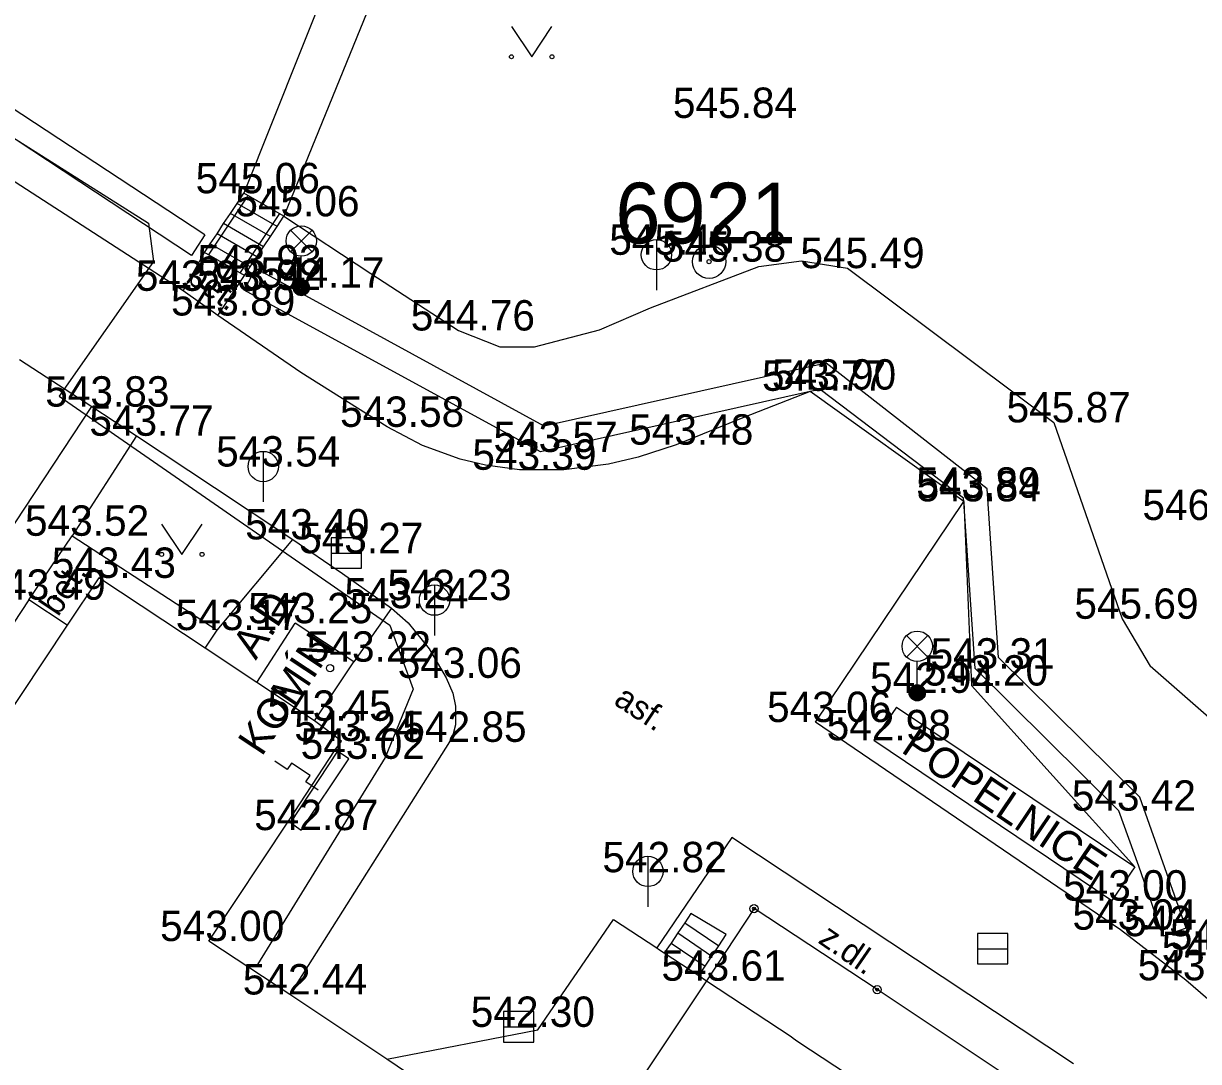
# Model space of a CAD drawing. Extents: x -669393 to -668650, y -1126925 to -1126294.
# Drawn here: x -668905.4 to -668876.38, y -1126608.7 to -1126583.06 of the extents above; entities that cross this region are included whole.
import ezdxf

# ---------------------------------------------------------------- set-up
doc = ezdxf.new("R2010")
doc.units = 0
for name, color, linetype in [('G_Bod_tecka', 7, 'Continuous'), ('G_Bod_vyska', 7, 'Continuous'), ('G_Bodove_pole', 7, 'Continuous'), ('G_Breh_Teren', 7, 'Continuous'), ('G_Budovy-znacky', 7, 'Continuous'), ('G_Budovy_Objekty', 7, 'Continuous'), ('G_Cesty_Schody', 7, 'Continuous'), ('G_Objekty_technicke', 7, 'Continuous'), ('G_Plochy_zpevnene', 7, 'Continuous'), ('G_Ploty', 7, 'Continuous'), ('G_Popisy_povrchu', 7, 'Continuous'), ('G_Poznamky_odkaz', 7, 'Continuous'), ('G_Site-kanalizace', 7, 'Continuous'), ('G_Site-Rozvadece', 7, 'Continuous'), ('G_Site-Sloupy', 7, 'Continuous'), ('G_Z_SPOJE_podz_kotovane', 7, 'Continuous'), ('G_Zabradli_Svodidla', 7, 'Continuous'), ('G_Zelen-Znacky', 7, 'Continuous')]:
    doc.layers.add(name, color=color, linetype=linetype)

msp = doc.modelspace()

# ---------------------------------------------------------------- linework, layer by layer
at = {"layer": 'G_Bod_tecka'}
for p, q in [((-668888.21, -1126585.39), (-668888.21, -1126585.39)), ((-668899.96, -1126587.25), (-668899.96, -1126587.25)), ((-668898.97, -1126587.82), (-668898.97, -1126587.82)), ((-668889.77, -1126588.77), (-668889.77, -1126588.77)), ((-668888.47, -1126588.94), (-668888.47, -1126588.94)), ((-668885.05, -1126589.1), (-668885.05, -1126589.1)), ((-668899.94, -1126589.28), (-668899.94, -1126589.28)), ((-668901.46, -1126589.66), (-668901.46, -1126589.66)), ((-668899.95, -1126589.64), (-668899.95, -1126589.64)), ((-668898.54, -1126589.58), (-668898.54, -1126589.58)), ((-668900.6, -1126590.27), (-668900.6, -1126590.27)), ((-668894.66, -1126590.64), (-668894.66, -1126590.64)), ((-668885.73, -1126592.1), (-668885.73, -1126592.1)), ((-668886, -1126592.13), (-668886, -1126592.13)), ((-668903.71, -1126592.52), (-668903.71, -1126592.52)), ((-668879.96, -1126592.91), (-668879.96, -1126592.91)), ((-668902.61, -1126593.24), (-668902.61, -1126593.24)), ((-668896.42, -1126593.02), (-668896.42, -1126593.02)), ((-668889.28, -1126593.46), (-668889.28, -1126593.46)), ((-668892.63, -1126593.64), (-668892.63, -1126593.64)), ((-668899.48, -1126594), (-668899.48, -1126594)), ((-668893.15, -1126594.08), (-668893.15, -1126594.08)), ((-668882.19, -1126594.77), (-668882.19, -1126594.77)), ((-668882.18, -1126594.86), (-668882.18, -1126594.86)), ((-668876.57, -1126595.32), (-668876.57, -1126595.32)), ((-668904.2, -1126595.71), (-668904.2, -1126595.71)), ((-668898.75, -1126595.8), (-668898.75, -1126595.8)), ((-668897.43, -1126596.14), (-668897.43, -1126596.14)), ((-668903.54, -1126596.75), (-668903.54, -1126596.75)), ((-668905.27, -1126597.29), (-668905.27, -1126597.29)), ((-668895.25, -1126597.3), (-668895.25, -1126597.3)), ((-668896.31, -1126597.5), (-668896.31, -1126597.5)), ((-668898.69, -1126597.87), (-668898.69, -1126597.87)), ((-668878.27, -1126597.76), (-668878.27, -1126597.76)), ((-668900.62, -1126598.04), (-668900.62, -1126598.04)), ((-668897.24, -1126598.82), (-668897.24, -1126598.82)), ((-668881.9, -1126598.99), (-668881.9, -1126598.99)), ((-668894.96, -1126599.22), (-668894.96, -1126599.22)), ((-668883.33, -1126599.59), (-668883.33, -1126599.59)), ((-668881.99, -1126599.41), (-668881.99, -1126599.41)), ((-668898.21, -1126600.28), (-668898.21, -1126600.28)), ((-668885.84, -1126600.31), (-668885.84, -1126600.31)), ((-668897.55, -1126600.78), (-668897.55, -1126600.78)), ((-668894.88, -1126600.8), (-668894.88, -1126600.8)), ((-668884.4, -1126600.76), (-668884.4, -1126600.76)), ((-668897.37, -1126601.22), (-668897.37, -1126601.22)), ((-668878.35, -1126602.5), (-668878.35, -1126602.5)), ((-668898.54, -1126602.98), (-668898.54, -1126602.98)), ((-668889.94, -1126604.02), (-668889.94, -1126604.02)), ((-668878.52, -1126604.72), (-668878.52, -1126604.72)), ((-668878.31, -1126605.44), (-668878.31, -1126605.44)), ((-668900.82, -1126605.72), (-668900.82, -1126605.72)), ((-668877.26, -1126605.6), (-668877.26, -1126605.6)), ((-668888.53, -1126606.7), (-668888.53, -1126606.7)), ((-668876.7, -1126606.69), (-668876.7, -1126606.69)), ((-668898.82, -1126607.04), (-668898.82, -1126607.04)), ((-668893.17, -1126607.84), (-668893.17, -1126607.84))]:
    msp.add_line(p, q, dxfattribs=at)
at = {"layer": 'G_Bodove_pole'}
for radius in [0.412, 0.05]:
    msp.add_circle((-668888.47, -1126588.94), radius, dxfattribs=at)
at = {"layer": 'G_Breh_Teren'}
for p, q in [((-668879.96, -1126592.91), (-668878.27, -1126597.76)), ((-668882.18, -1126594.86), (-668881.99, -1126599.41)), ((-668878.27, -1126597.76), (-668877.58, -1126598.93)), ((-668881.99, -1126599.41), (-668877.96, -1126603.89))]:
    msp.add_line(p, q, dxfattribs=at)
for points in [[(-668898.97, -1126587.82), (-668896.82, -1126589.23), (-668894.66, -1126590.64), (-668893.64, -1126591.04), (-668892.78, -1126591.04), (-668891.18, -1126590.62), (-668889.92, -1126590.08), (-668887.24, -1126589.06), (-668886.19, -1126588.92), (-668885.05, -1126589.1), (-668879.96, -1126592.91)], [(-668870.23, -1126610.78), (-668871.79, -1126606.77), (-668874.36, -1126602.46), (-668875.8, -1126600.49), (-668877.58, -1126598.93)]]:
    msp.add_lwpolyline(points, dxfattribs=at)
at = {"layer": 'G_Budovy-znacky'}
msp.add_circle((-668897.829, -1126598.98), 0.0875, dxfattribs=at)
at = {"layer": 'G_Budovy_Objekty'}
for p, q in [((-668903.54, -1126596.75), (-668904.32, -1126597.92)), ((-668900.91, -1126598.49), (-668903.54, -1126596.75)), ((-668904.32, -1126597.92), (-668907.41, -1126602.56)), ((-668899.64, -1126599.33), (-668898.69, -1126597.87)), ((-668897.24, -1126598.82), (-668898.69, -1126597.87)), ((-668899.64, -1126599.33), (-668900.91, -1126598.49)), ((-668898.21, -1126600.28), (-668897.24, -1126598.82)), ((-668898.21, -1126600.28), (-668899.64, -1126599.33)), ((-668897.55, -1126600.78), (-668898.21, -1126600.28)), ((-668897.7, -1126601), (-668897.55, -1126600.78)), ((-668898.86, -1126602.76), (-668897.7, -1126601)), ((-668900.82, -1126605.72), (-668898.86, -1126602.76)), ((-668892.7, -1126607.91), (-668890.83, -1126605.19)), ((-668898.82, -1126607.04), (-668900.82, -1126605.72)), ((-668888.53, -1126606.7), (-668891.87, -1126611.7)), ((-668896.43, -1126608.64), (-668898.82, -1126607.04)), ((-668896.43, -1126608.64), (-668892.7, -1126607.91)), ((-668895.19, -1126609.47), (-668896.43, -1126608.64))]:
    msp.add_line(p, q, dxfattribs=at)
for points in [[(-668881.41, -1126615.23), (-668879.62, -1126612.52), (-668881.26, -1126608.96), (-668884.32, -1126606.92), (-668887.36, -1126604.92), (-668888.53, -1126606.7)], [(-668890.83, -1126605.19), (-668889.76, -1126605.89), (-668889.72, -1126605.92)], [(-668889.72, -1126605.92), (-668889.58, -1126606.01), (-668888.72, -1126606.57), (-668888.53, -1126606.7)], [(-668888.53, -1126606.7), (-668886.44, -1126608.08), (-668886.39, -1126608.12)], [(-668886.39, -1126608.12), (-668886.28, -1126608.2), (-668883.56, -1126609.99)]]:
    msp.add_lwpolyline(points, dxfattribs=at)
at = {"layer": 'G_Cesty_Schody'}
for p, q in [((-668900.62, -1126598.04), (-668898.75, -1126595.8)), ((-668905.27, -1126597.29), (-668908.34, -1126601.94)), ((-668904.32, -1126597.92), (-668905.27, -1126597.29)), ((-668896.31, -1126597.5), (-668897.24, -1126598.82)), ((-668900.91, -1126598.49), (-668900.62, -1126598.04)), ((-668883.84, -1126599.94), (-668884.4, -1126600.76)), ((-668883.84, -1126599.94), (-668877.96, -1126603.89)), ((-668884.4, -1126600.76), (-668878.52, -1126604.72)), ((-668877.96, -1126603.89), (-668878.52, -1126604.72)), ((-668889.07, -1126605.27), (-668888.23, -1126605.84)), ((-668889.24, -1126605.52), (-668888.4, -1126606.09)), ((-668889.41, -1126605.77), (-668888.57, -1126606.34))]:
    msp.add_line(p, q, dxfattribs=at)
for points in [[(-668895.03, -1126574.88), (-668899.96, -1126587.25)], [(-668895.71, -1126579.81), (-668898.97, -1126587.82)], [(-668900.12, -1126587.5), (-668899.96, -1126587.25)], [(-668898.97, -1126587.82), (-668899.96, -1126587.25)], [(-668900.46, -1126588), (-668900.29, -1126587.75)], [(-668900.29, -1126587.75), (-668900.12, -1126587.5)], [(-668899.3, -1126588.32), (-668900.29, -1126587.75)], [(-668899.14, -1126588.07), (-668900.12, -1126587.5)], [(-668900.62, -1126588.25), (-668900.46, -1126588)], [(-668899.47, -1126588.57), (-668900.46, -1126588)], [(-668899.14, -1126588.07), (-668898.97, -1126587.82)], [(-668900.79, -1126588.5), (-668900.62, -1126588.25)], [(-668899.64, -1126588.82), (-668900.62, -1126588.25)], [(-668899.47, -1126588.57), (-668899.3, -1126588.32)], [(-668899.3, -1126588.32), (-668899.14, -1126588.07)], [(-668900.93, -1126588.71), (-668900.79, -1126588.5)], [(-668899.8, -1126589.07), (-668900.79, -1126588.5)], [(-668899.64, -1126588.82), (-668899.47, -1126588.57)], [(-668899.94, -1126589.28), (-668900.93, -1126588.71)], [(-668899.8, -1126589.07), (-668899.64, -1126588.82)], [(-668899.94, -1126589.28), (-668899.8, -1126589.07)], [(-668905.27, -1126597.29), (-668904.2, -1126595.71)], [(-668898.75, -1126595.8), (-668897.52, -1126596.64), (-668896.31, -1126597.5)], [(-668887.91, -1126603.16), (-668889.76, -1126605.89)], [(-668879.47, -1126608.75), (-668887.91, -1126603.16)], [(-668888.72, -1126606.57), (-668888.57, -1126606.34), (-668888.4, -1126606.09), (-668888.23, -1126605.84), (-668888.05, -1126605.56), (-668888.92, -1126605.04), (-668889.07, -1126605.27), (-668889.24, -1126605.52), (-668889.41, -1126605.77), (-668889.58, -1126606.01)]]:
    msp.add_lwpolyline(points, dxfattribs=at)
at = {"layer": 'G_Objekty_technicke'}
for p, q in [((-668883.595, -1126598.175), (-668883.065, -1126598.705)), ((-668883.595, -1126598.705), (-668883.065, -1126598.175)), ((-668883.33, -1126599.59), (-668883.33, -1126598.815))]:
    msp.add_line(p, q, dxfattribs=at)
for points in [[(-668898.805, -1126588.165), (-668898.275, -1126588.695)], [(-668898.805, -1126588.695), (-668898.275, -1126588.165)], [(-668898.54, -1126589.58), (-668898.54, -1126588.805)]]:
    msp.add_lwpolyline(points, dxfattribs=at)
for centre, radius in [((-668898.54, -1126588.43), 0.375), ((-668898.54, -1126589.58), 0.2), ((-668898.54, -1126589.58), 0.18), ((-668898.54, -1126589.58), 0.16), ((-668898.54, -1126589.58), 0.14), ((-668898.54, -1126589.58), 0.12), ((-668898.54, -1126589.58), 0.1), ((-668898.54, -1126589.58), 0.08), ((-668898.54, -1126589.58), 0.06), ((-668898.54, -1126589.58), 0.04), ((-668898.54, -1126589.58), 0.02), ((-668883.33, -1126598.44), 0.375), ((-668883.33, -1126599.59), 0.2), ((-668883.33, -1126599.59), 0.18), ((-668883.33, -1126599.59), 0.16), ((-668883.33, -1126599.59), 0.14), ((-668883.33, -1126599.59), 0.12), ((-668883.33, -1126599.59), 0.1), ((-668883.33, -1126599.59), 0.08), ((-668883.33, -1126599.59), 0.06), ((-668883.33, -1126599.59), 0.04), ((-668883.33, -1126599.59), 0.02)]:
    msp.add_circle(centre, radius, dxfattribs=at)
at = {"layer": 'G_Plochy_zpevnene'}
for p, q in [((-668900.6, -1126590.27), (-668901.46, -1126589.66)), ((-668882.18, -1126594.86), (-668885.97, -1126592.15)), ((-668903.71, -1126592.52), (-668902.61, -1126593.24)), ((-668885.84, -1126600.31), (-668882.18, -1126594.86)), ((-668878.31, -1126605.44), (-668885.84, -1126600.31)), ((-668876.7, -1126606.69), (-668878.31, -1126605.44)), ((-668875.2, -1126607.98), (-668876.7, -1126606.69))]:
    msp.add_line(p, q, dxfattribs=at)
for points in [[(-668901.46, -1126589.66), (-668913.91, -1126581.6), (-668926.64, -1126573.23)], [(-668901.46, -1126589.66), (-668900.93, -1126588.71)], [(-668900.6, -1126590.27), (-668899.94, -1126589.28)], [(-668885.97, -1126592.15), (-668887.64, -1126592.8), (-668889.28, -1126593.46), (-668890.22, -1126593.77), (-668890.95, -1126593.94), (-668892.06, -1126594.08), (-668893.15, -1126594.08), (-668893.99, -1126593.97), (-668894.62, -1126593.82), (-668895.55, -1126593.48), (-668896.42, -1126593.02), (-668898.55, -1126591.68), (-668900.6, -1126590.27)], [(-668905.5, -1126591.36), (-668903.71, -1126592.52)], [(-668911.52, -1126604.35), (-668903.71, -1126592.52)], [(-668902.61, -1126593.24), (-668904.2, -1126595.71)], [(-668902.61, -1126593.24), (-668900.68, -1126594.52), (-668898.75, -1126595.8)], [(-668904.2, -1126595.71), (-668900.62, -1126598.04)], [(-668896.31, -1126597.5), (-668895.9, -1126597.86), (-668895.38, -1126598.5), (-668894.96, -1126599.22), (-668894.8, -1126599.6), (-668894.73, -1126599.92), (-668894.73, -1126600.38), (-668894.79, -1126600.6), (-668894.88, -1126600.8), (-668898.82, -1126607.04)]]:
    msp.add_lwpolyline(points, dxfattribs=at)
at = {"layer": 'G_Ploty'}
for p, q in [((-668900.92, -1126588.28), (-668908.43, -1126583.34)), ((-668892.54, -1126593), (-668899.66, -1126589.11)), ((-668885.58, -1126591.45), (-668892.54, -1126593)), ((-668881.6, -1126594.55), (-668885.58, -1126591.45)), ((-668885.73, -1126592.1), (-668885.97, -1126592.15)), ((-668885.97, -1126592.15), (-668892.63, -1126593.64)), ((-668881.32, -1126598.72), (-668881.6, -1126594.55)), ((-668881.9, -1126598.99), (-668882.18, -1126594.86)), ((-668877.83, -1126602.17), (-668881.32, -1126598.72)), ((-668878.35, -1126602.5), (-668881.9, -1126598.99)), ((-668876.69, -1126605.4), (-668877.83, -1126602.17))]:
    msp.add_line(p, q, dxfattribs=at)
for points in [[(-668900.92, -1126588.28), (-668901.25, -1126588.79), (-668908.76, -1126583.84), (-668908.43, -1126583.34)], [(-668892.63, -1126593.64), (-668899.95, -1126589.64), (-668899.66, -1126589.11)], [(-668882.18, -1126594.86), (-668882.19, -1126594.78), (-668885.73, -1126592.1)], [(-668876.69, -1126605.4), (-668877.26, -1126605.6), (-668877.86, -1126603.87), (-668878.35, -1126602.5)]]:
    msp.add_lwpolyline(points, dxfattribs=at)
at = {"layer": 'G_Site-kanalizace'}
for p, q in [((-668889.98, -1126603.625), (-668889.98, -1126604.875)), ((-668881.845, -1126605.91), (-668881.095, -1126605.91)), ((-668893.545, -1126607.84), (-668892.795, -1126607.84))]:
    msp.add_line(p, q, dxfattribs=at)
for points in [[(-668889.77, -1126588.395), (-668889.77, -1126589.645)], [(-668899.48, -1126593.625), (-668899.48, -1126594.875)], [(-668897.805, -1126596.14), (-668897.055, -1126596.14)], [(-668895.25, -1126596.925), (-668895.25, -1126598.175)]]:
    msp.add_lwpolyline(points, dxfattribs=at)
for points in [[(-668897.805, -1126596.514), (-668897.055, -1126596.514), (-668897.055, -1126595.764), (-668897.805, -1126595.764)], [(-668881.845, -1126606.284), (-668881.095, -1126606.284), (-668881.095, -1126605.534), (-668881.845, -1126605.534)], [(-668893.545, -1126608.214), (-668892.795, -1126608.214), (-668892.795, -1126607.464), (-668893.545, -1126607.464)]]:
    msp.add_lwpolyline(points, close=True, dxfattribs=at)
for centre in [(-668889.77, -1126588.77), (-668899.48, -1126594), (-668895.25, -1126597.3), (-668889.98, -1126604)]:
    msp.add_circle(centre, 0.375, dxfattribs=at)
at = {"layer": 'G_Site-Rozvadece'}
msp.add_lwpolyline([(-668897.65, -1126601.03), (-668898.81, -1126602.79), (-668898.54, -1126602.98), (-668897.37, -1126601.22)], close=True, dxfattribs=at)
msp.add_lwpolyline([(-668898.12, -1126601.99), (-668898.426, -1126601.785), (-668898.324, -1126601.633), (-668898.784, -1126601.327), (-668898.886, -1126601.479), (-668899.193, -1126601.276)], dxfattribs=at)
at = {"layer": 'G_Site-Sloupy'}
for centre, radius in [((-668887.36, -1126604.92), 0.1), ((-668887.36, -1126604.92), 0.0348), ((-668884.32, -1126606.92), 0.1), ((-668884.32, -1126606.92), 0.0348)]:
    msp.add_circle(centre, radius, dxfattribs=at)
at = {"layer": 'G_Z_SPOJE_podz_kotovane'}
msp.add_lwpolyline([(-668932.96, -1126564.96), (-668932.65, -1126565.33), (-668932.22, -1126567.56), (-668931.91, -1126568.58), (-668930.33, -1126570.13), (-668917.9, -1126578.13), (-668902.31, -1126587.99), (-668902.19, -1126588.94), (-668904.52, -1126592.26), (-668896.35, -1126597.92), (-668895.78, -1126599.5), (-668896.47, -1126601.19), (-668899.62, -1126606.3)], dxfattribs=at)
at = {"layer": 'G_Zabradli_Svodidla'}
for p, q in [((-668900.83, -1126588.78), (-668899.86, -1126587.32)), ((-668900.04, -1126589.21), (-668899.07, -1126587.75))]:
    msp.add_line(p, q, dxfattribs=at)
at = {"layer": 'G_Zelen-Znacky'}
for points in [[(-668893.35, -1126583.13), (-668892.85, -1126583.88)], [(-668892.85, -1126583.88), (-668892.35, -1126583.13)], [(-668901.99, -1126595.42), (-668901.49, -1126596.17)], [(-668901.49, -1126596.17), (-668900.99, -1126595.42)]]:
    msp.add_lwpolyline(points, dxfattribs=at)
for centre in [(-668893.35, -1126583.88), (-668892.35, -1126583.88), (-668901.99, -1126596.17), (-668900.99, -1126596.17)]:
    msp.add_circle(centre, 0.05, dxfattribs=at)

# ---------------------------------------------------------------- texts
at = {"layer": 'G_Bod_vyska'}
for s, p in [('545.84', (-668889.364, -1126585.39)), ('545.06', (-668901.149, -1126587.25)), ('545.06', (-668900.169, -1126587.82)), ('545.48', (-668890.934, -1126588.77)), ('545.38', (-668889.634, -1126588.94)), ('545.49', (-668886.216, -1126589.1)), ('543.93', (-668901.106, -1126589.28)), ('543.93', (-668902.626, -1126589.66)), ('543.92', (-668901.116, -1126589.64)), ('544.17', (-668899.552, -1126589.58)), ('543.89', (-668901.756, -1126590.27)), ('544.76', (-668895.838, -1126590.64)), ('543.77', (-668887.164, -1126592.13)), ('543.90', (-668886.918, -1126592.1)), ('543.83', (-668904.864, -1126592.52)), ('543.58', (-668897.584, -1126593.02)), ('545.87', (-668881.124, -1126592.91)), ('543.77', (-668903.774, -1126593.24)), ('543.48', (-668890.444, -1126593.46)), ('543.57', (-668893.794, -1126593.64)), ('543.54', (-668900.644, -1126594)), ('543.39', (-668894.316, -1126594.08)), ('543.89', (-668883.356, -1126594.77)), ('543.84', (-668883.344, -1126594.86)), ('546.04', (-668877.769, -1126595.32)), ('543.52', (-668905.364, -1126595.71)), ('543.40', (-668899.926, -1126595.8)), ('543.27', (-668898.594, -1126596.14)), ('543.43', (-668904.704, -1126596.75)), ('543.49', (-668906.436, -1126597.29)), ('543.24', (-668897.474, -1126597.5)), ('543.23', (-668896.414, -1126597.3)), ('545.69', (-668879.45, -1126597.76)), ('543.17', (-668901.642, -1126598.04)), ('543.25', (-668899.854, -1126597.87)), ('543.22', (-668898.404, -1126598.82)), ('543.06', (-668896.159, -1126599.22)), ('543.31', (-668883.002, -1126598.99)), ('543.20', (-668883.166, -1126599.41)), ('542.94', (-668884.496, -1126599.59)), ('543.45', (-668899.374, -1126600.28)), ('543.06', (-668887.039, -1126600.31)), ('543.24', (-668898.714, -1126600.78)), ('542.85', (-668896.044, -1126600.8)), ('542.98', (-668885.566, -1126600.76)), ('543.02', (-668898.556, -1126601.22)), ('543.42', (-668879.514, -1126602.5)), ('542.87', (-668899.704, -1126602.98)), ('542.82', (-668891.104, -1126604.02)), ('543.00', (-668879.727, -1126604.72)), ('543.04', (-668879.496, -1126605.44)), ('543.11', (-668878.221, -1126605.6)), ('543.00', (-668902.027, -1126605.72)), ('543.38', (-668877.094, -1126605.93)), ('543.12', (-668877.292, -1126606.24)), ('543.61', (-668889.646, -1126606.7)), ('543.07', (-668877.886, -1126606.69)), ('542.44', (-668899.984, -1126607.04)), ('542.30', (-668894.356, -1126607.84))]:
    msp.add_text(s, height=0.75, dxfattribs=at).set_placement(p)
at = {"layer": 'G_Bodove_pole'}
msp.add_text('6921', height=1.5, dxfattribs=at).set_placement((-668890.785, -1126588.49))
at = {"layer": 'G_Popisy_povrchu'}
for s, rotation, p in [('bet.', 324.5751, (-668901.417, -1126589.408)), ('bet.', 56.3554, (-668904.546, -1126597.725)), ('asf.', 326.7185, (-668890.853, -1126599.854)), ('z.dl.', 325.421, (-668885.804, -1126605.747))]:
    msp.add_text(s, height=0.6, rotation=rotation, dxfattribs=at).set_placement(p)
at = {"layer": 'G_Poznamky_odkaz'}
for s, rotation, p in [('A.D.', 56.3554, (-668899.665, -1126598.799)), ('KOMÍN', 56.4189, (-668899.519, -1126601.183)), ('POPELNICE', 326.0296, (-668883.756, -1126601.039))]:
    msp.add_text(s, height=0.75, rotation=rotation, dxfattribs=at).set_placement(p)

doc.saveas('drawing.dxf')
